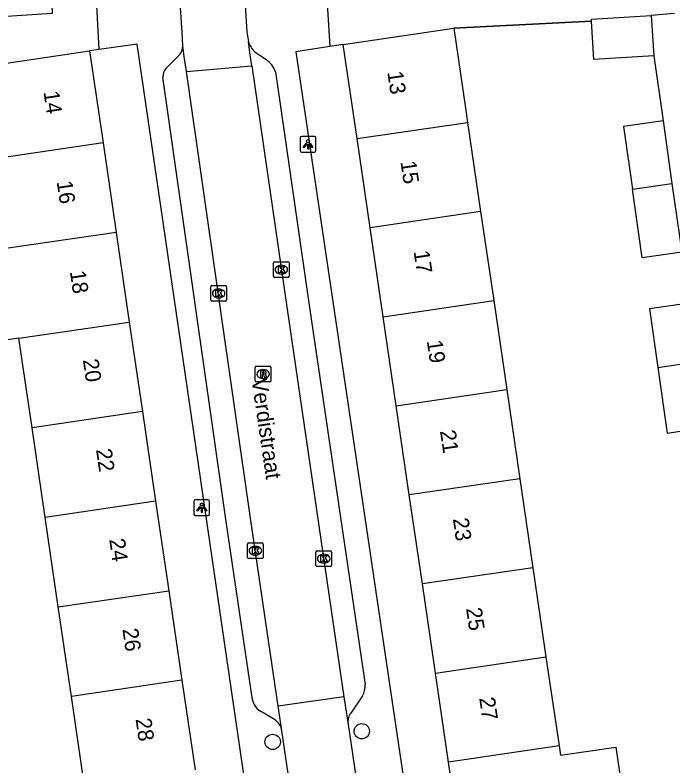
# Model space of a CAD drawing. Extents: x 159053 to 160041, y 380450 to 381422.
# Drawn here: x 159606.28 to 159648.16, y 381081.29 to 381129.13 of the extents above; entities that cross this region are included whole.
import ezdxf

# ---------------------------------------------------------------- set-up
doc = ezdxf.new("R2010")
doc.units = 0
for name, color, linetype in [('IMGEO_Boom', 7, 'Continuous'), ('IMGEO_Kolk', 7, 'Continuous'), ('IMGEO_Lichtpunt', 7, 'Continuous'), ('IMGEO_Muur', 7, 'Continuous'), ('IMGEO_Openbare_ruimte_label', 7, 'Continuous'), ('IMGEO_Pand', 7, 'Continuous'), ('IMGEO_Pand_nummerreeks', 7, 'Continuous'), ('IMGEO_Rijbaan_lokaal_open', 7, 'Continuous'), ('IMGEO_Rioolput', 7, 'Continuous'), ('IMGEO_Voetpad_open', 7, 'Continuous')]:
    doc.layers.add(name, color=color, linetype=linetype)

msp = doc.modelspace()

# ---------------------------------------------------------------- linework, layer by layer
at = {"layer": 'IMGEO_Boom'}
for centre in [(159628.352, 381083.506), (159622.68, 381082.83)]:
    msp.add_circle(centre, 0.489, dxfattribs=at)
at = {"layer": 'IMGEO_Kolk'}
for p, q in [((159622.728, 381112.484), (159622.728, 381113.336)), ((159622.803, 381113.41), (159623.655, 381113.41)), ((159623.216, 381113.19), (159623.241, 381113.19)), ((159623.729, 381113.336), (159623.729, 381112.484)), ((159623.239, 381112.63), (159623.214, 381112.63)), ((159623.655, 381112.41), (159622.803, 381112.41)), ((159618.739, 381110.966), (159618.739, 381111.818)), ((159618.814, 381111.892), (159619.666, 381111.892)), ((159619.227, 381111.672), (159619.252, 381111.672)), ((159619.74, 381111.818), (159619.74, 381110.966)), ((159619.666, 381110.892), (159618.814, 381110.892)), ((159619.25, 381111.112), (159619.225, 381111.112)), ((159621.08, 381094.576), (159621.08, 381095.428)), ((159621.155, 381095.502), (159622.007, 381095.502)), ((159622.081, 381095.428), (159622.081, 381094.576)), ((159621.568, 381095.282), (159621.593, 381095.282)), ((159625.43, 381094.071), (159625.43, 381094.923)), ((159625.505, 381094.997), (159626.357, 381094.997)), ((159626.431, 381094.923), (159626.431, 381094.071)), ((159622.007, 381094.502), (159621.155, 381094.502)), ((159621.591, 381094.722), (159621.566, 381094.722)), ((159625.918, 381094.777), (159625.943, 381094.777)), ((159626.357, 381093.997), (159625.505, 381093.997)), ((159625.941, 381094.217), (159625.916, 381094.217))]:
    msp.add_line(p, q, dxfattribs=at)
for points in [[(159622.728, 381112.484), (159622.728, 381113.336)], [(159622.803, 381113.41), (159623.655, 381113.41)], [(159623.049, 381113.11), (159623.172, 381113.11), (159623.172, 381112.959), (159623.302, 381113.11), (159623.466, 381113.11), (159623.32, 381112.959), (159623.473, 381112.71), (159623.321, 381112.71), (159623.236, 381112.874), (159623.172, 381112.807), (159623.172, 381112.71), (159623.049, 381112.71), (159623.049, 381113.11)], [(159623.729, 381113.336), (159623.729, 381112.484)], [(159623.655, 381112.41), (159622.803, 381112.41)], [(159618.739, 381110.966), (159618.739, 381111.818)], [(159618.814, 381111.892), (159619.666, 381111.892)], [(159619.74, 381111.818), (159619.74, 381110.966)], [(159619.06, 381111.592), (159619.183, 381111.592), (159619.183, 381111.441), (159619.313, 381111.592), (159619.477, 381111.592), (159619.331, 381111.441), (159619.484, 381111.192), (159619.332, 381111.192), (159619.247, 381111.356), (159619.183, 381111.289), (159619.183, 381111.192), (159619.06, 381111.192), (159619.06, 381111.592)], [(159619.666, 381110.892), (159618.814, 381110.892)], [(159621.08, 381094.576), (159621.08, 381095.428)], [(159621.155, 381095.502), (159622.007, 381095.502)], [(159622.081, 381095.428), (159622.081, 381094.576)], [(159621.401, 381095.202), (159621.524, 381095.202), (159621.524, 381095.051), (159621.654, 381095.202), (159621.818, 381095.202), (159621.672, 381095.051), (159621.825, 381094.802), (159621.673, 381094.802), (159621.588, 381094.966), (159621.524, 381094.899), (159621.524, 381094.802), (159621.401, 381094.802), (159621.401, 381095.202)], [(159625.43, 381094.071), (159625.43, 381094.923)], [(159625.505, 381094.997), (159626.357, 381094.997)], [(159626.431, 381094.923), (159626.431, 381094.071)], [(159622.007, 381094.502), (159621.155, 381094.502)], [(159625.751, 381094.697), (159625.874, 381094.697), (159625.874, 381094.546), (159626.004, 381094.697), (159626.168, 381094.697), (159626.022, 381094.546), (159626.175, 381094.297), (159626.023, 381094.297), (159625.938, 381094.461), (159625.874, 381094.394), (159625.874, 381094.297), (159625.751, 381094.297), (159625.751, 381094.697)], [(159626.357, 381093.997), (159625.505, 381093.997)]]:
    msp.add_lwpolyline(points, dxfattribs=at)
for centre, start, end in [((159622.805, 381113.334), 91.552, 178.448), ((159622.805, 381113.334), 91.552, 178.448), ((159623.653, 381113.334), 1.552, 88.448), ((159623.653, 381113.334), 1.552, 88.448), ((159622.805, 381112.486), 181.552, 268.448), ((159622.805, 381112.486), 181.552, 268.448), ((159623.653, 381112.486), 271.552, 358.448), ((159623.653, 381112.486), 271.552, 358.448), ((159618.816, 381111.816), 91.552, 178.448), ((159618.816, 381111.816), 91.552, 178.448), ((159619.664, 381111.816), 1.552, 88.448), ((159619.664, 381111.816), 1.552, 88.448), ((159618.816, 381110.968), 181.552, 268.448), ((159618.816, 381110.968), 181.552, 268.448), ((159619.664, 381110.968), 271.552, 358.448), ((159619.664, 381110.968), 271.552, 358.448), ((159621.157, 381095.426), 91.552, 178.448), ((159621.157, 381095.426), 91.552, 178.448), ((159622.005, 381095.426), 1.552, 88.448), ((159622.005, 381095.426), 1.552, 88.448), ((159625.507, 381094.921), 91.552, 178.448), ((159625.507, 381094.921), 91.552, 178.448), ((159626.355, 381094.921), 1.552, 88.448), ((159626.355, 381094.921), 1.552, 88.448), ((159621.157, 381094.578), 181.552, 268.448), ((159621.157, 381094.578), 181.552, 268.448), ((159622.005, 381094.578), 271.552, 358.448), ((159622.005, 381094.578), 271.552, 358.448), ((159625.507, 381094.073), 181.552, 268.448), ((159625.507, 381094.073), 181.552, 268.448), ((159626.355, 381094.073), 271.552, 358.448), ((159626.355, 381094.073), 271.552, 358.448)]:
    msp.add_arc(centre, 0.0765, start, end, dxfattribs=at)
for centre, major_axis, ratio, start_param, end_param in [((159623.215, 381112.91), (-0.387, 0.002), 0.722429, 4.712389, 7.853982), ((159623.24, 381112.91), (-0.39, 0.002), 0.717154, 1.570796, 4.712389), ((159619.226, 381111.392), (-0.387, 0.002), 0.722429, 4.712389, 7.853982), ((159619.251, 381111.392), (-0.39, 0.002), 0.717154, 1.570796, 4.712389), ((159621.567, 381095.002), (-0.387, 0.002), 0.722429, 4.712389, 7.853982), ((159621.592, 381095.002), (-0.39, 0.002), 0.717154, 1.570796, 4.712389), ((159625.917, 381094.497), (-0.387, 0.002), 0.722429, 4.712389, 7.853982), ((159625.942, 381094.497), (-0.39, 0.002), 0.717154, 1.570796, 4.712389)]:
    msp.add_ellipse(centre, major_axis=major_axis, ratio=ratio, start_param=start_param, end_param=end_param, dxfattribs=at)
at = {"layer": 'IMGEO_Lichtpunt'}
for p, q in [((159624.434, 381121.297), (159624.434, 381120.49)), ((159624.434, 381121.297), (159624.434, 381120.49)), ((159625.336, 381121.392), (159624.528, 381121.392)), ((159625.336, 381121.392), (159624.528, 381121.392)), ((159625.43, 381120.49), (159625.43, 381121.297)), ((159625.43, 381120.49), (159625.43, 381121.297)), ((159624.528, 381120.396), (159625.336, 381120.396)), ((159624.528, 381120.396), (159625.336, 381120.396)), ((159618.57, 381098.245), (159617.762, 381098.245)), ((159618.57, 381098.245), (159617.762, 381098.245)), ((159617.668, 381098.15), (159617.668, 381097.343)), ((159617.668, 381098.15), (159617.668, 381097.343)), ((159618.664, 381097.343), (159618.664, 381098.15)), ((159618.664, 381097.343), (159618.664, 381098.15)), ((159617.762, 381097.249), (159618.57, 381097.249)), ((159617.762, 381097.249), (159618.57, 381097.249))]:
    msp.add_line(p, q, dxfattribs=at)
for points in [[(159624.808, 381120.961), (159624.847, 381120.933), (159624.659, 381120.671), (159624.621, 381120.698), (159624.808, 381120.961)], [(159624.91, 381120.913), (159624.957, 381120.913), (159624.957, 381120.591), (159624.91, 381120.591), (159624.91, 381120.913)], [(159625.02, 381120.933), (159625.058, 381120.96), (159625.245, 381120.698), (159625.206, 381120.67), (159625.02, 381120.933)], [(159618.042, 381097.814), (159618.081, 381097.786), (159617.893, 381097.524), (159617.855, 381097.551), (159618.042, 381097.814)], [(159618.144, 381097.766), (159618.191, 381097.766), (159618.191, 381097.444), (159618.144, 381097.444), (159618.144, 381097.766)], [(159618.254, 381097.786), (159618.292, 381097.813), (159618.479, 381097.551), (159618.44, 381097.523), (159618.254, 381097.786)]]:
    msp.add_lwpolyline(points, dxfattribs=at)
for centre in [(159624.933, 381121.095), (159618.167, 381097.948)]:
    msp.add_circle(centre, 0.0994, dxfattribs=at)
for centre, start, end in [((159624.528, 381121.297), 90, 180), ((159624.528, 381121.297), 90, 180), ((159625.336, 381121.297), 0, 90), ((159625.336, 381121.297), 0, 90), ((159624.528, 381120.49), 180, 270), ((159624.528, 381120.49), 180, 270), ((159625.336, 381120.49), 270, 0), ((159625.336, 381120.49), 270, 360), ((159617.762, 381098.15), 90, 180), ((159617.762, 381098.15), 90, 180), ((159618.57, 381098.15), 0, 90), ((159618.57, 381098.15), 0, 90), ((159617.762, 381097.343), 180, 270), ((159617.762, 381097.343), 180, 270), ((159618.57, 381097.343), 270, 0), ((159618.57, 381097.343), 270, 360)]:
    msp.add_arc(centre, 0.0946, start, end, dxfattribs=at)
at = {"layer": 'IMGEO_Muur'}
msp.add_lwpolyline([(159634.204, 381128.287), (159642.986, 381128.734)], dxfattribs=at)
at = {"layer": 'IMGEO_Pand'}
for points in [[(159642.986, 381128.734), (159642.978, 381128.869), (159646.785, 381129.095)], [(159646.785, 381129.095), (159646.938, 381126.527)], [(159646.938, 381126.527), (159643.131, 381126.301), (159642.986, 381128.734)], [(159627.169, 381127.255), (159634.204, 381128.287)], [(159634.204, 381128.287), (159634.93, 381123.34), (159635.084, 381122.288)], [(159628.049, 381121.256), (159627.169, 381127.255)], [(159604.072, 381126.328), (159604.144, 381125.833), (159611.02, 381126.842)], [(159611.02, 381126.842), (159611.879, 381120.986)], [(159628.049, 381121.256), (159635.084, 381122.288)], [(159635.084, 381122.288), (159635.917, 381116.614)], [(159647.53, 381122.387), (159645.008, 381122.026), (159645.579, 381118.032)], [(159647.53, 381122.387), (159648.101, 381118.401)], [(159628.882, 381115.582), (159628.049, 381121.256)], [(159611.879, 381120.986), (159604.847, 381119.956)], [(159611.879, 381120.986), (159612.716, 381115.28)], [(159645.579, 381118.032), (159648.101, 381118.401)], [(159648.101, 381118.401), (159648.728, 381114.018)], [(159648.728, 381114.018), (159646.204, 381113.656), (159645.579, 381118.032)], [(159635.917, 381116.614), (159628.882, 381115.582)], [(159635.917, 381116.614), (159636.749, 381110.941)], [(159629.714, 381109.909), (159628.882, 381115.582)], [(159612.716, 381115.28), (159605.684, 381114.25)], [(159612.716, 381115.28), (159613.554, 381109.574)], [(159606.521, 381108.544), (159604.092, 381108.188), (159603.381, 381108.084), (159602.544, 381113.79), (159603.255, 381113.894), (159605.684, 381114.25)], [(159629.714, 381109.909), (159636.749, 381110.941)], [(159636.749, 381110.941), (159637.582, 381105.268)], [(159649.192, 381110.776), (159646.667, 381110.415), (159647.201, 381106.679)], [(159630.546, 381104.236), (159629.714, 381109.909)], [(159606.521, 381108.544), (159613.554, 381109.574)], [(159613.554, 381109.574), (159614.391, 381103.869)], [(159607.358, 381102.838), (159606.521, 381108.544)], [(159647.201, 381106.679), (159649.725, 381107.049)], [(159647.201, 381106.679), (159647.798, 381102.504), (159650.322, 381102.873)], [(159630.546, 381104.236), (159637.582, 381105.268)], [(159637.582, 381105.268), (159638.414, 381099.595)], [(159631.379, 381098.563), (159630.546, 381104.236)], [(159614.391, 381103.869), (159607.358, 381102.838)], [(159614.391, 381103.869), (159615.228, 381098.163)], [(159608.196, 381097.132), (159607.358, 381102.838)], [(159638.414, 381099.595), (159631.379, 381098.563)], [(159638.414, 381099.595), (159639.246, 381093.921)], [(159632.211, 381092.889), (159631.379, 381098.563)], [(159615.228, 381098.163), (159608.196, 381097.132)], [(159615.228, 381098.163), (159616.065, 381092.457)], [(159609.033, 381091.426), (159608.196, 381097.132)], [(159639.246, 381093.921), (159632.211, 381092.889)], [(159639.246, 381093.921), (159640.079, 381088.248)], [(159633.044, 381087.216), (159632.211, 381092.889)], [(159609.033, 381091.426), (159616.065, 381092.457)], [(159616.065, 381092.457), (159616.902, 381086.75)], [(159609.87, 381085.72), (159609.033, 381091.426)], [(159633.044, 381087.216), (159640.079, 381088.248)], [(159640.079, 381088.248), (159640.911, 381082.575)], [(159633.876, 381081.543), (159633.044, 381087.216)], [(159616.902, 381086.75), (159609.87, 381085.72)], [(159616.902, 381086.75), (159617.74, 381081.044)], [(159610.707, 381080.014), (159609.87, 381085.72)], [(159640.911, 381082.575), (159633.876, 381081.543)], [(159640.911, 381082.575), (159640.998, 381081.983), (159644.532, 381082.501), (159645.277, 381077.42), (159641.743, 381076.902)], [(159634.708, 381075.87), (159633.876, 381081.543)]]:
    msp.add_lwpolyline(points, dxfattribs=at)
at = {"layer": 'IMGEO_Rijbaan_lokaal_open'}
for points in [[(159620.696, 381133.307), (159620.73, 381132.839), (159621.044, 381128.068), (159621.135, 381127.424)], [(159616.955, 381127.176), (159616.908, 381128.041), (159616.642, 381132.102), (159616.615, 381132.518)], [(159621.355, 381125.898), (159621.233, 381126.743), (159621.135, 381127.424)], [(159617.192, 381125.526), (159617.053, 381126.493), (159616.955, 381127.176)], [(159617.192, 381125.526), (159621.355, 381125.898)], [(159623.038, 381085.104), (159621.298, 381096.938), (159617.192, 381125.526)], [(159621.355, 381125.898), (159623.594, 381110.39), (159627.22, 381085.702)], [(159627.22, 381085.702), (159623.038, 381085.104)], [(159627.22, 381085.702), (159627.298, 381085.173), (159627.478, 381083.945)], [(159623.269, 381083.535), (159623.118, 381084.559), (159623.038, 381085.104)], [(159627.478, 381083.945), (159628.157, 381079.326), (159628.246, 381078.959)], [(159623.945, 381078.94), (159623.269, 381083.535)]]:
    msp.add_lwpolyline(points, dxfattribs=at)
at = {"layer": 'IMGEO_Rioolput'}
for p, q in [((159621.572, 381105.834), (159621.572, 381106.686)), ((159621.647, 381106.76), (159622.499, 381106.76)), ((159622.06, 381106.54), (159622.085, 381106.54)), ((159622.573, 381106.686), (159622.573, 381105.834)), ((159622.083, 381105.98), (159622.058, 381105.98)), ((159622.499, 381105.76), (159621.647, 381105.76))]:
    msp.add_line(p, q, dxfattribs=at)
for points in [[(159621.572, 381105.834), (159621.572, 381106.686)], [(159621.647, 381106.76), (159622.499, 381106.76)], [(159622.161, 381106.458), (159621.909, 381106.46), (159621.909, 381106.06)], [(159622.087, 381106.379), (159622.033, 381106.379), (159622.033, 381106.298)], [(159622.573, 381106.686), (159622.573, 381105.834)], [(159621.909, 381106.06), (159622.033, 381106.06), (159622.033, 381106.222), (159622.044, 381106.222)], [(159622.033, 381106.298), (159622.085, 381106.298)], [(159622.091, 381106.193), (159622.162, 381106.06), (159622.302, 381106.06), (159622.237, 381106.186)], [(159622.499, 381105.76), (159621.647, 381105.76)]]:
    msp.add_lwpolyline(points, dxfattribs=at)
for centre, radius, start, end in [((159621.649, 381106.684), 0.0765, 91.552, 178.448), ((159621.649, 381106.684), 0.0765, 91.552, 178.448), ((159622.093, 381106.283), 0.0964, 77.0061, 93.1865), ((159622.107, 381106.34), 0.0378, 276.6634, 79.6772), ((159622.16, 381106.348), 0.109, 350.3612, 89.416), ((159622.497, 381106.684), 0.0765, 1.552, 88.448), ((159622.497, 381106.684), 0.0765, 1.552, 88.448), ((159622.043, 381106.169), 0.0533, 26.0293, 88.6989), ((159622.069, 381106.487), 0.19, 274.7715, 282.9687), ((159622.158, 381106.348), 0.112, 277.5842, 350.9817), ((159622.142, 381106.133), 0.108, 29.5134, 73.7905), ((159621.649, 381105.836), 0.0765, 181.552, 268.448), ((159621.649, 381105.836), 0.0765, 181.552, 268.448), ((159622.497, 381105.836), 0.0765, 271.552, 358.448), ((159622.497, 381105.836), 0.0765, 271.552, 358.448)]:
    msp.add_arc(centre, radius, start, end, dxfattribs=at)
for centre, major_axis, ratio, start_param, end_param in [((159622.059, 381106.26), (-0.387, 0.002), 0.722429, 4.712389, 7.853982), ((159622.084, 381106.26), (-0.39, 0.002), 0.717154, 1.570796, 4.712389)]:
    msp.add_ellipse(centre, major_axis=major_axis, ratio=ratio, start_param=start_param, end_param=end_param, dxfattribs=at)
at = {"layer": 'IMGEO_Voetpad_open'}
for points in [[(159625.978, 381132.627), (159626.32, 381127.125)], [(159611.644, 381126.931), (159611.37, 381131.744)], [(159591.847, 381131.564), (159592.04, 381128.159), (159596.333, 381128.442), (159608.66, 381129.256), (159608.578, 381131.566)], [(159648.258, 381129.236), (159646.785, 381129.095)], [(159642.986, 381128.734), (159634.204, 381128.287)], [(159628.532, 381018.355), (159629.933, 381018.513), (159614.045, 381127.273), (159611.644, 381126.931)], [(159626.32, 381127.125), (159624.153, 381126.793), (159639.368, 381024.017), (159640.755, 381024.209)], [(159627.169, 381127.255), (159626.32, 381127.125)], [(159611.644, 381126.931), (159611.02, 381126.842)], [(159615.869, 381125.72), (159616.771, 381126.618)], [(159621.552, 381126.777), (159622.257, 381126.293)], [(159646.938, 381126.527), (159647.53, 381122.387)], [(159622.853, 381125.505), (159625.051, 381110.339), (159628.567, 381086.481)], [(159621.385, 381085.513), (159619.738, 381096.712), (159615.69, 381125.166)], [(159628.39, 381085.759), (159627.653, 381084.668)], [(159622.801, 381084.244), (159621.864, 381084.799)]]:
    msp.add_lwpolyline(points, dxfattribs=at)
for centre, radius, start, end in [((159622.642, 381127.937), 1.592, 198.8132, 226.7914), ((159616.085, 381127.154), 0.87, 322.0249, 1.4752), ((159621.428, 381125.047), 1.496, 17.8254, 56.3783), ((159616.627, 381125.169), 0.937, 143.9952, 180.193), ((159627.366, 381086.393), 1.204, 328.2491, 4.2018), ((159622.537, 381085.768), 1.179, 192.4795, 235.2334), ((159628.472, 381084.087), 1.004, 144.6508, 188.1361), ((159622.268, 381083.384), 1.012, 8.6084, 58.248)]:
    msp.add_arc(centre, radius, start, end, dxfattribs=at)

# ---------------------------------------------------------------- texts
at = {"layer": 'IMGEO_Openbare_ruimte_label'}
msp.add_text('Verdistraat', height=1, rotation=278.3409, dxfattribs=at).set_placement((159621.329, 381105.909))
at = {"layer": 'IMGEO_Pand_nummerreeks'}
for s, rotation, p in [('13', 278.347, (159629.974, 381125.493)), ('14', 278.3471, (159608.087, 381124.233)), ('15', 278.347, (159630.812, 381119.784)), ('16', 278.3471, (159608.927, 381118.513)), ('17', 278.347, (159631.65, 381114.074)), ('18', 278.3478, (159609.766, 381112.79)), ('19', 278.347, (159632.487, 381108.365)), ('20', 278.3471, (159610.592, 381107.161)), ('21', 278.347, (159633.328, 381102.634)), ('22', 278.3471, (159611.43, 381101.446)), ('23', 278.347, (159634.15, 381097.035)), ('24', 278.3471, (159612.271, 381095.723)), ('25', 278.347, (159634.987, 381091.326)), ('26', 278.3471, (159613.11, 381090.003)), ('27', 278.347, (159635.825, 381085.616)), ('28', 278.3471, (159613.949, 381084.281))]:
    msp.add_text(s, height=1, rotation=rotation, dxfattribs=at).set_placement(p)

doc.saveas('drawing.dxf')
